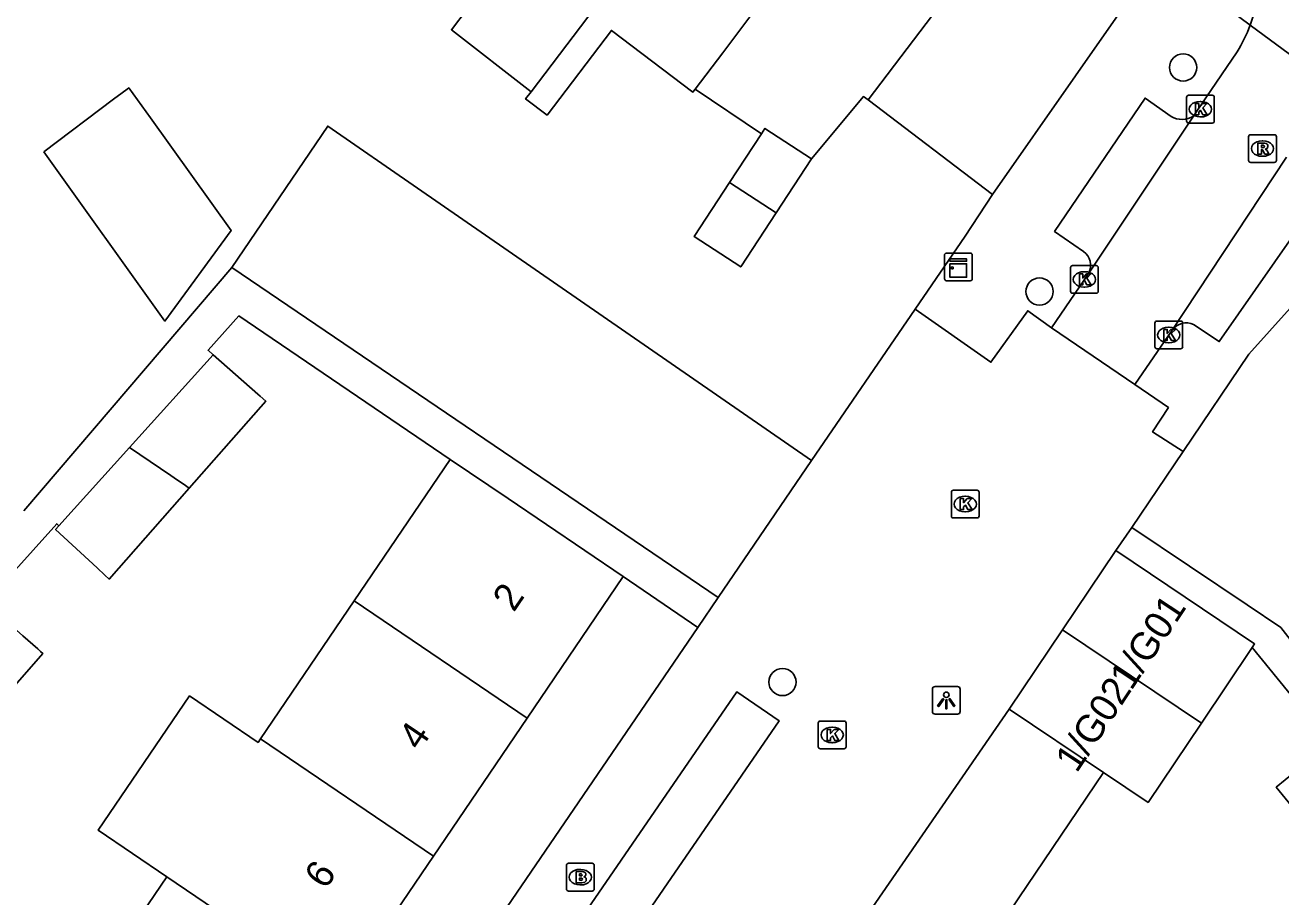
# Model space of a CAD drawing. Extents: x 161882 to 162509, y 381687 to 382379.
# Drawn here: x 162153.19 to 162198.43, y 382069.24 to 382100.65 of the extents above; entities that cross this region are included whole.
import ezdxf

# ---------------------------------------------------------------- set-up
doc = ezdxf.new("R2010")
doc.units = 0
for name, color, linetype in [('IMGEO_Boom', 7, 'Continuous'), ('IMGEO_Brandkraan', 7, 'Continuous'), ('IMGEO_Haag', 7, 'Continuous'), ('IMGEO_Kast', 7, 'Continuous'), ('IMGEO_Kolk', 7, 'Continuous'), ('IMGEO_Lichtpunt', 7, 'Continuous'), ('IMGEO_Pand', 7, 'Continuous'), ('IMGEO_Pand_nummerreeks', 7, 'Continuous'), ('IMGEO_Parkeervlak_open', 7, 'Continuous'), ('IMGEO_Rijbaan_lokaal_open', 7, 'Continuous'), ('IMGEO_Rioolput', 7, 'Continuous'), ('IMGEO_Voetpad_open', 7, 'Continuous'), ('IMGEO_Woonerf_open', 7, 'Continuous')]:
    doc.layers.add(name, color=color, linetype=linetype)

msp = doc.modelspace()

# ---------------------------------------------------------------- linework, layer by layer
at = {"layer": 'IMGEO_Boom'}
for centre in [(162194.907, 382099.126), (162189.734, 382091.052), (162180.473, 382076.982)]:
    msp.add_circle(centre, 0.489, dxfattribs=at)
at = {"layer": 'IMGEO_Brandkraan'}
for p, q in [((162172.691, 382069.526), (162172.691, 382070.378)), ((162172.766, 382070.452), (162173.618, 382070.452)), ((162173.179, 382070.232), (162173.204, 382070.232)), ((162173.692, 382070.378), (162173.692, 382069.526)), ((162173.202, 382069.672), (162173.177, 382069.672)), ((162173.618, 382069.452), (162172.766, 382069.452))]:
    msp.add_line(p, q, dxfattribs=at)
for points in [[(162172.691, 382069.526), (162172.691, 382070.378)], [(162172.766, 382070.452), (162173.618, 382070.452)], [(162173.039, 382070.152), (162173.039, 382069.752), (162173.252, 382069.752)], [(162173.27, 382070.152), (162173.039, 382070.152)], [(162173.692, 382070.378), (162173.692, 382069.526)], [(162173.218, 382070.071), (162173.164, 382070.071), (162173.164, 382069.995)], [(162173.164, 382069.995), (162173.217, 382069.995)], [(162173.226, 382069.919), (162173.164, 382069.919), (162173.164, 382069.838)], [(162173.164, 382069.838), (162173.226, 382069.838)], [(162173.618, 382069.452), (162172.766, 382069.452)]]:
    msp.add_lwpolyline(points, dxfattribs=at)
for centre, radius, start, end in [((162172.768, 382070.376), 0.0765, 91.552, 178.448), ((162172.768, 382070.376), 0.0765, 91.552, 178.448), ((162173.274, 382070.007), 0.145, 59.4692, 91.5367), ((162173.299, 382070.054), 0.0922, 285.5137, 58.1501), ((162173.616, 382070.376), 0.0765, 1.552, 88.448), ((162173.616, 382070.376), 0.0765, 1.552, 88.448), ((162173.219, 382070.033), 0.0379, 267.8285, 90.9355), ((162173.227, 382069.878), 0.0404, 269.8759, 90.5077), ((162173.258, 382070.003), 0.251, 268.6676, 293.5347), ((162173.304, 382069.862), 0.105, 301.3115, 78.989), ((162172.768, 382069.528), 0.0765, 181.552, 268.448), ((162172.768, 382069.528), 0.0765, 181.552, 268.448), ((162173.616, 382069.528), 0.0765, 271.552, 358.448), ((162173.616, 382069.528), 0.0765, 271.552, 358.448)]:
    msp.add_arc(centre, radius, start, end, dxfattribs=at)
for centre, major_axis, ratio, start_param, end_param in [((162173.178, 382069.952), (-0.387, 0.002), 0.722429, 4.712389, 7.853982), ((162173.203, 382069.952), (-0.39, 0.002), 0.717154, 1.570796, 4.712389)]:
    msp.add_ellipse(centre, major_axis=major_axis, ratio=ratio, start_param=start_param, end_param=end_param, dxfattribs=at)
at = {"layer": 'IMGEO_Haag'}
msp.add_lwpolyline([(162192.04, 382073.726), (162188.366, 382068.285), (162188.533, 382067.832)], dxfattribs=at)
at = {"layer": 'IMGEO_Kast'}
for p, q in [((162186.312, 382091.514), (162186.312, 382092.355)), ((162186.312, 382092.355), (162186.312, 382091.514)), ((162186.387, 382092.439), (162187.228, 382092.439)), ((162187.228, 382092.439), (162186.387, 382092.439)), ((162187.312, 382092.364), (162187.312, 382091.523)), ((162187.312, 382091.523), (162187.312, 382092.364)), ((162187.237, 382091.439), (162186.396, 382091.439)), ((162186.396, 382091.439), (162187.237, 382091.439))]:
    msp.add_line(p, q, dxfattribs=at)
for points in [[(162186.507, 382092.229), (162187.107, 382092.229), (162187.107, 382092.144), (162186.507, 382092.144), (162186.507, 382092.229)], [(162186.507, 382092.054), (162187.107, 382092.054), (162187.107, 382091.565), (162186.507, 382091.565), (162186.507, 382092.054)]]:
    msp.add_lwpolyline(points, dxfattribs=at)
msp.add_circle((162186.591, 382091.903), 0.0377, dxfattribs=at)
for centre, start, end in [((162186.39, 382092.361), 92.4484, 184.2845), ((162186.39, 382092.361), 92.4484, 184.2845), ((162187.234, 382092.361), 2.4484, 94.2845), ((162187.234, 382092.361), 2.4484, 94.2845), ((162186.39, 382091.517), 182.4484, 274.2845), ((162186.39, 382091.517), 182.4484, 274.2845), ((162187.234, 382091.517), 272.4484, 4.2845), ((162187.234, 382091.517), 272.4484, 4.2845)]:
    msp.add_arc(centre, 0.0779, start, end, dxfattribs=at)
at = {"layer": 'IMGEO_Kolk'}
for p, q in [((162195.028, 382097.198), (162195.028, 382098.05)), ((162195.103, 382098.124), (162195.955, 382098.124)), ((162195.516, 382097.904), (162195.541, 382097.904)), ((162196.029, 382098.05), (162196.029, 382097.198)), ((162195.539, 382097.344), (162195.514, 382097.344)), ((162195.955, 382097.124), (162195.103, 382097.124)), ((162190.849, 382091.063), (162190.849, 382091.915)), ((162190.924, 382091.989), (162191.776, 382091.989)), ((162191.85, 382091.915), (162191.85, 382091.063)), ((162191.337, 382091.769), (162191.362, 382091.769)), ((162191.776, 382090.989), (162190.924, 382090.989)), ((162191.36, 382091.209), (162191.335, 382091.209)), ((162193.889, 382089.064), (162193.889, 382089.916)), ((162193.964, 382089.99), (162194.816, 382089.99)), ((162194.377, 382089.77), (162194.402, 382089.77)), ((162194.89, 382089.916), (162194.89, 382089.064)), ((162194.4, 382089.21), (162194.375, 382089.21)), ((162194.816, 382088.99), (162193.964, 382088.99)), ((162186.557, 382082.969), (162186.557, 382083.821)), ((162186.632, 382083.895), (162187.484, 382083.895)), ((162187.558, 382083.821), (162187.558, 382082.969)), ((162187.045, 382083.675), (162187.07, 382083.675)), ((162187.484, 382082.895), (162186.632, 382082.895)), ((162187.068, 382083.115), (162187.043, 382083.115)), ((162181.84, 382075.578), (162182.692, 382075.578)), ((162181.765, 382074.652), (162181.765, 382075.504)), ((162182.253, 382075.358), (162182.278, 382075.358)), ((162182.766, 382075.504), (162182.766, 382074.652)), ((162182.276, 382074.798), (162182.251, 382074.798)), ((162182.692, 382074.578), (162181.84, 382074.578))]:
    msp.add_line(p, q, dxfattribs=at)
for points in [[(162195.028, 382097.198), (162195.028, 382098.05)], [(162195.103, 382098.124), (162195.955, 382098.124)], [(162195.349, 382097.824), (162195.472, 382097.824), (162195.472, 382097.673), (162195.602, 382097.824), (162195.766, 382097.824), (162195.62, 382097.673), (162195.773, 382097.424), (162195.621, 382097.424), (162195.536, 382097.588), (162195.472, 382097.521), (162195.472, 382097.424), (162195.349, 382097.424), (162195.349, 382097.824)], [(162196.029, 382098.05), (162196.029, 382097.198)], [(162195.955, 382097.124), (162195.103, 382097.124)], [(162190.849, 382091.063), (162190.849, 382091.915)], [(162190.924, 382091.989), (162191.776, 382091.989)], [(162191.85, 382091.915), (162191.85, 382091.063)], [(162191.17, 382091.689), (162191.293, 382091.689), (162191.293, 382091.538), (162191.423, 382091.689), (162191.587, 382091.689), (162191.441, 382091.538), (162191.594, 382091.289), (162191.442, 382091.289), (162191.357, 382091.453), (162191.293, 382091.386), (162191.293, 382091.289), (162191.17, 382091.289), (162191.17, 382091.689)], [(162191.776, 382090.989), (162190.924, 382090.989)], [(162193.889, 382089.064), (162193.889, 382089.916)], [(162193.964, 382089.99), (162194.816, 382089.99)], [(162194.21, 382089.69), (162194.333, 382089.69), (162194.333, 382089.539), (162194.463, 382089.69), (162194.627, 382089.69), (162194.481, 382089.539), (162194.634, 382089.29), (162194.482, 382089.29), (162194.397, 382089.454), (162194.333, 382089.387), (162194.333, 382089.29), (162194.21, 382089.29), (162194.21, 382089.69)], [(162194.89, 382089.916), (162194.89, 382089.064)], [(162194.816, 382088.99), (162193.964, 382088.99)], [(162186.557, 382082.969), (162186.557, 382083.821)], [(162186.632, 382083.895), (162187.484, 382083.895)], [(162187.558, 382083.821), (162187.558, 382082.969)], [(162186.878, 382083.595), (162187.001, 382083.595), (162187.001, 382083.444), (162187.131, 382083.595), (162187.295, 382083.595), (162187.149, 382083.444), (162187.302, 382083.195), (162187.15, 382083.195), (162187.065, 382083.359), (162187.001, 382083.292), (162187.001, 382083.195), (162186.878, 382083.195), (162186.878, 382083.595)], [(162187.484, 382082.895), (162186.632, 382082.895)], [(162181.84, 382075.578), (162182.692, 382075.578)], [(162181.765, 382074.652), (162181.765, 382075.504)], [(162182.086, 382075.278), (162182.209, 382075.278), (162182.209, 382075.127), (162182.339, 382075.278), (162182.503, 382075.278), (162182.357, 382075.127), (162182.51, 382074.878), (162182.358, 382074.878), (162182.273, 382075.042), (162182.209, 382074.975), (162182.209, 382074.878), (162182.086, 382074.878), (162182.086, 382075.278)], [(162182.766, 382075.504), (162182.766, 382074.652)], [(162182.692, 382074.578), (162181.84, 382074.578)]]:
    msp.add_lwpolyline(points, dxfattribs=at)
for centre, start, end in [((162195.105, 382098.048), 91.552, 178.448), ((162195.105, 382098.048), 91.552, 178.448), ((162195.953, 382098.048), 1.552, 88.448), ((162195.953, 382098.048), 1.552, 88.448), ((162195.105, 382097.2), 181.552, 268.448), ((162195.105, 382097.2), 181.552, 268.448), ((162195.953, 382097.2), 271.552, 358.448), ((162195.953, 382097.2), 271.552, 358.448), ((162190.926, 382091.913), 91.552, 178.448), ((162190.926, 382091.913), 91.552, 178.448), ((162191.774, 382091.913), 1.552, 88.448), ((162191.774, 382091.913), 1.552, 88.448), ((162190.926, 382091.065), 181.552, 268.448), ((162190.926, 382091.065), 181.552, 268.448), ((162191.774, 382091.065), 271.552, 358.448), ((162191.774, 382091.065), 271.552, 358.448), ((162193.966, 382089.914), 91.552, 178.448), ((162193.966, 382089.914), 91.552, 178.448), ((162194.814, 382089.914), 1.552, 88.448), ((162194.814, 382089.914), 1.552, 88.448), ((162193.966, 382089.066), 181.552, 268.448), ((162193.966, 382089.066), 181.552, 268.448), ((162194.814, 382089.066), 271.552, 358.448), ((162194.814, 382089.066), 271.552, 358.448), ((162186.634, 382083.819), 91.552, 178.448), ((162186.634, 382083.819), 91.552, 178.448), ((162187.482, 382083.819), 1.552, 88.448), ((162187.482, 382083.819), 1.552, 88.448), ((162186.634, 382082.971), 181.552, 268.448), ((162186.634, 382082.971), 181.552, 268.448), ((162187.482, 382082.971), 271.552, 358.448), ((162187.482, 382082.971), 271.552, 358.448), ((162181.842, 382075.502), 91.552, 178.448), ((162181.842, 382075.502), 91.552, 178.448), ((162182.69, 382075.502), 1.552, 88.448), ((162182.69, 382075.502), 1.552, 88.448), ((162181.842, 382074.654), 181.552, 268.448), ((162181.842, 382074.654), 181.552, 268.448), ((162182.69, 382074.654), 271.552, 358.448), ((162182.69, 382074.654), 271.552, 358.448)]:
    msp.add_arc(centre, 0.0765, start, end, dxfattribs=at)
for centre, major_axis, ratio, start_param, end_param in [((162195.515, 382097.624), (-0.387, 0.002), 0.722429, 4.712389, 7.853982), ((162195.54, 382097.624), (-0.39, 0.002), 0.717154, 1.570796, 4.712389), ((162191.336, 382091.489), (-0.387, 0.002), 0.722429, 4.712389, 7.853982), ((162191.361, 382091.489), (-0.39, 0.002), 0.717154, 1.570796, 4.712389), ((162194.376, 382089.49), (-0.387, 0.002), 0.722429, 4.712389, 7.853982), ((162194.401, 382089.49), (-0.39, 0.002), 0.717154, 1.570796, 4.712389), ((162187.044, 382083.395), (-0.387, 0.002), 0.722429, 4.712389, 7.853982), ((162187.069, 382083.395), (-0.39, 0.002), 0.717154, 1.570796, 4.712389), ((162182.252, 382075.078), (-0.387, 0.002), 0.722429, 4.712389, 7.853982), ((162182.277, 382075.078), (-0.39, 0.002), 0.717154, 1.570796, 4.712389)]:
    msp.add_ellipse(centre, major_axis=major_axis, ratio=ratio, start_param=start_param, end_param=end_param, dxfattribs=at)
at = {"layer": 'IMGEO_Lichtpunt'}
for p, q in [((162185.877, 382076.726), (162185.877, 382075.919)), ((162185.877, 382076.726), (162185.877, 382075.919)), ((162186.779, 382076.821), (162185.971, 382076.821)), ((162186.779, 382076.821), (162185.971, 382076.821)), ((162186.873, 382075.919), (162186.873, 382076.726)), ((162186.873, 382075.919), (162186.873, 382076.726)), ((162185.971, 382075.825), (162186.779, 382075.825)), ((162185.971, 382075.825), (162186.779, 382075.825))]:
    msp.add_line(p, q, dxfattribs=at)
for points in [[(162186.251, 382076.39), (162186.29, 382076.362), (162186.102, 382076.1), (162186.064, 382076.127), (162186.251, 382076.39)], [(162186.353, 382076.342), (162186.4, 382076.342), (162186.4, 382076.02), (162186.353, 382076.02), (162186.353, 382076.342)], [(162186.463, 382076.362), (162186.501, 382076.389), (162186.688, 382076.127), (162186.649, 382076.099), (162186.463, 382076.362)]]:
    msp.add_lwpolyline(points, dxfattribs=at)
msp.add_circle((162186.376, 382076.524), 0.0994, dxfattribs=at)
for centre, start, end in [((162185.971, 382076.726), 90, 180), ((162185.971, 382076.726), 90, 180), ((162186.779, 382076.726), 0, 90), ((162186.779, 382076.726), 0, 90), ((162185.971, 382075.919), 180, 270), ((162185.971, 382075.919), 180, 270), ((162186.779, 382075.919), 270, 0), ((162186.779, 382075.919), 270, 360)]:
    msp.add_arc(centre, 0.0946, start, end, dxfattribs=at)
at = {"layer": 'IMGEO_Pand'}
for points in [[(162182.085, 382112.315), (162171.416, 382098.252)], [(162185.759, 382109.465), (162179.412, 382101.098), (162178.321, 382099.659), (162177.324, 382098.346)], [(162183.555, 382097.955), (162189.867, 382106.276)], [(162194.025, 382103.114), (162188.043, 382094.55)], [(162171.416, 382098.252), (162168.547, 382100.483), (162169.685, 382101.984)], [(162177.324, 382098.346), (162177.245, 382098.241), (162174.311, 382100.464), (162171.992, 382097.409), (162171.221, 382097.995), (162171.416, 382098.252)], [(162153.865, 382096.09), (162156.38, 382097.98), (162156.686, 382098.21), (162156.871, 382098.349), (162156.928, 382098.392), (162157.703, 382097.308), (162160.609, 382093.249), (162158.23, 382089.991), (162153.865, 382096.09)], [(162179.714, 382096.734), (162177.324, 382098.346)], [(162183.555, 382097.955), (162183.391, 382098.08), (162181.515, 382095.835)], [(162188.043, 382094.55), (162183.555, 382097.955)], [(162181.518, 382084.967), (162167.331, 382094.773), (162164.091, 382097.012), (162160.636, 382091.92)], [(162179.714, 382096.734), (162179.841, 382096.929), (162181.515, 382095.835)], [(162178.569, 382094.983), (162179.714, 382096.734)], [(162181.515, 382095.835), (162180.243, 382093.888)], [(162203.551, 382095.788), (162197.274, 382088.802), (162194.905, 382085.287)], [(162180.243, 382093.888), (162178.971, 382091.942), (162177.297, 382093.036), (162178.569, 382094.983)], [(162178.569, 382094.983), (162180.243, 382093.888)], [(162178.163, 382080.027), (162160.636, 382091.92)], [(162156.951, 382085.435), (162159.965, 382088.777)], [(162159.965, 382088.777), (162161.576, 382087.357), (162161.664, 382087.279), (162161.86, 382087.106), (162159.106, 382083.973)], [(162154.407, 382082.614), (162156.951, 382085.435)], [(162156.951, 382085.435), (162158.446, 382084.421), (162158.685, 382084.259), (162158.888, 382084.121), (162159.106, 382083.973)], [(162193.061, 382082.55), (162194.905, 382085.287)], [(162165.05, 382079.913), (162168.507, 382085.007)], [(162168.507, 382085.007), (162170.595, 382083.59), (162174.733, 382080.783)], [(162181.518, 382084.967), (162178.163, 382080.027)], [(162159.106, 382083.973), (162156.22, 382080.69), (162156.064, 382080.835), (162155.782, 382081.096), (162154.287, 382082.48), (162154.407, 382082.614)], [(162199.214, 382077.925), (162198.432, 382078.942), (162197.212, 382079.762), (162193.061, 382082.55)], [(162190.559, 382078.864), (162192.478, 382081.72)], [(162192.478, 382081.72), (162197.482, 382078.358), (162197.391, 382078.223)], [(162174.733, 382080.783), (162171.275, 382075.687)], [(162151.984, 382079.642), (162153.111, 382078.648), (162153.647, 382078.175), (162153.752, 382078.082), (162153.833, 382078.011), (162151.078, 382074.877)], [(162161.675, 382074.938), (162165.05, 382079.913)], [(162171.275, 382075.687), (162165.05, 382079.913)], [(162188.641, 382076.009), (162190.559, 382078.864)], [(162190.559, 382078.864), (162195.564, 382075.502)], [(162197.391, 382078.223), (162195.564, 382075.502)], [(162161.675, 382074.938), (162161.585, 382074.806), (162159.114, 382076.482), (162155.829, 382071.641), (162158.299, 382069.964)], [(162188.641, 382076.009), (162192.04, 382073.726)], [(162171.275, 382075.687), (162167.899, 382070.712)], [(162195.564, 382075.502), (162193.646, 382072.647), (162192.04, 382073.726)], [(162167.899, 382070.712), (162161.675, 382074.938)], [(162202.85, 382071.558), (162200.903, 382069.964), (162198.261, 382073.191), (162200.207, 382074.785)], [(162164.524, 382065.738), (162167.899, 382070.712)], [(162154.923, 382064.989), (162158.299, 382069.964)], [(162158.299, 382069.964), (162164.524, 382065.738)]]:
    msp.add_lwpolyline(points, dxfattribs=at)
at = {"layer": 'IMGEO_Parkeervlak_open'}
for points in [[(162191.509, 382091.721), (162195.283, 382097.368)], [(162198.635, 382095.895), (162194.507, 382089.664)], [(162173.361, 382065.41), (162171.844, 382066.452), (162178.831, 382076.63), (162180.349, 382075.588), (162173.361, 382065.41)]]:
    msp.add_lwpolyline(points, dxfattribs=at)
at = {"layer": 'IMGEO_Rijbaan_lokaal_open'}
msp.add_lwpolyline([(162197.323, 382100.653), (162200.608, 382098.224)], dxfattribs=at)
msp.add_arc((162192.324, 382102.525), 5.339, 339.47, 53.2192, dxfattribs=at)
at = {"layer": 'IMGEO_Rioolput'}
for p, q in [((162197.265, 382095.779), (162197.265, 382096.631)), ((162197.34, 382096.705), (162198.192, 382096.705)), ((162197.753, 382096.485), (162197.778, 382096.485)), ((162198.266, 382096.631), (162198.266, 382095.779)), ((162197.776, 382095.925), (162197.751, 382095.925)), ((162198.192, 382095.705), (162197.34, 382095.705))]:
    msp.add_line(p, q, dxfattribs=at)
for points in [[(162197.265, 382095.779), (162197.265, 382096.631)], [(162197.34, 382096.705), (162198.192, 382096.705)], [(162197.854, 382096.403), (162197.602, 382096.405), (162197.602, 382096.005)], [(162198.266, 382096.631), (162198.266, 382095.779)], [(162197.602, 382096.005), (162197.726, 382096.005), (162197.726, 382096.167), (162197.737, 382096.167)], [(162197.78, 382096.324), (162197.726, 382096.324), (162197.726, 382096.243)], [(162197.726, 382096.243), (162197.778, 382096.243)], [(162197.784, 382096.138), (162197.855, 382096.005), (162197.995, 382096.005), (162197.93, 382096.131)], [(162198.192, 382095.705), (162197.34, 382095.705)]]:
    msp.add_lwpolyline(points, dxfattribs=at)
for centre, radius, start, end in [((162197.342, 382096.629), 0.0765, 91.552, 178.448), ((162197.342, 382096.629), 0.0765, 91.552, 178.448), ((162197.853, 382096.293), 0.109, 350.3612, 89.416), ((162198.19, 382096.629), 0.0765, 1.552, 88.448), ((162198.19, 382096.629), 0.0765, 1.552, 88.448), ((162197.736, 382096.114), 0.0533, 26.0293, 88.6989), ((162197.762, 382096.432), 0.19, 274.7715, 282.9687), ((162197.786, 382096.228), 0.0964, 77.0061, 93.1865), ((162197.8, 382096.285), 0.0378, 276.6634, 79.6772), ((162197.851, 382096.293), 0.112, 277.5842, 350.9817), ((162197.835, 382096.078), 0.108, 29.5134, 73.7905), ((162197.342, 382095.781), 0.0765, 181.552, 268.448), ((162197.342, 382095.781), 0.0765, 181.552, 268.448), ((162198.19, 382095.781), 0.0765, 271.552, 358.448), ((162198.19, 382095.781), 0.0765, 271.552, 358.448)]:
    msp.add_arc(centre, radius, start, end, dxfattribs=at)
for centre, major_axis, ratio, start_param, end_param in [((162197.752, 382096.205), (-0.387, 0.002), 0.722429, 4.712389, 7.853982), ((162197.777, 382096.205), (-0.39, 0.002), 0.717154, 1.570796, 4.712389)]:
    msp.add_ellipse(centre, major_axis=major_axis, ratio=ratio, start_param=start_param, end_param=end_param, dxfattribs=at)
at = {"layer": 'IMGEO_Voetpad_open'}
for points in [[(162197.323, 382100.653), (162194.025, 382103.114)], [(162195.283, 382097.368), (162195.73, 382098.037), (162196.85, 382099.694)], [(162191.317, 382092.495), (162190.277, 382093.221), (162193.538, 382098.025), (162194.476, 382097.363)], [(162198.828, 382095.278), (162199.888, 382094.552), (162199.52, 382094.002), (162196.209, 382089.249), (162195.283, 382089.86)], [(162188.043, 382094.55), (162187.061, 382093.054), (162185.25, 382090.414)], [(162160.636, 382091.92), (162153.143, 382083.147)], [(162190.166, 382089.749), (162191.509, 382091.721)], [(162159.965, 382088.777), (162159.781, 382088.94), (162160.894, 382090.174), (162168.507, 382085.007)], [(162190.166, 382089.749), (162189.307, 382090.36), (162187.985, 382088.503), (162185.25, 382090.414)], [(162194.507, 382089.664), (162193.17, 382087.704)], [(162194.905, 382085.287), (162193.806, 382085.993), (162194.378, 382086.872), (162193.17, 382087.704)], [(162151.984, 382079.642), (162151.764, 382079.836), (162154.332, 382082.684), (162154.407, 382082.614)], [(162193.061, 382082.55), (162192.478, 382081.72)], [(162174.733, 382080.783), (162177.425, 382078.945)], [(162177.425, 382078.945), (162178.163, 382080.027)], [(162197.391, 382078.223), (162200.207, 382074.785)]]:
    msp.add_lwpolyline(points, dxfattribs=at)
for centre, radius, start, end in [((162192.438, 382102.466), 5.211, 327.8572, 339.6358), ((162194.875, 382098.033), 0.78, 239.1973, 301.5127), ((162190.952, 382091.994), 0.62, 333.8927, 53.9706), ((162195.011, 382089.303), 0.62, 63.9637, 144.3866)]:
    msp.add_arc(centre, radius, start, end, dxfattribs=at)
at = {"layer": 'IMGEO_Woonerf_open'}
for points in [[(162185.25, 382090.414), (162181.518, 382084.967)], [(162193.17, 382087.704), (162190.166, 382089.749)], [(162177.425, 382078.945), (162145.138, 382031.653), (162139.862, 382024.142), (162139.84, 382024.123)], [(162180.952, 382064.864), (162188.641, 382076.009)]]:
    msp.add_lwpolyline(points, dxfattribs=at)

# ---------------------------------------------------------------- texts
at = {"layer": 'IMGEO_Pand_nummerreeks'}
for s, rotation, p in [('2', 55.8406, (162170.796, 382079.471)), ('1/G01', 56.4764, (162193.039, 382076.646)), ('1/G02', 56.4766, (162191.072, 382073.675)), ('4', 55.8406, (162167.407, 382074.475)), ('6', 55.8405, (162164.017, 382069.476))]:
    msp.add_text(s, height=1, rotation=rotation, dxfattribs=at).set_placement(p)

doc.saveas('drawing.dxf')
